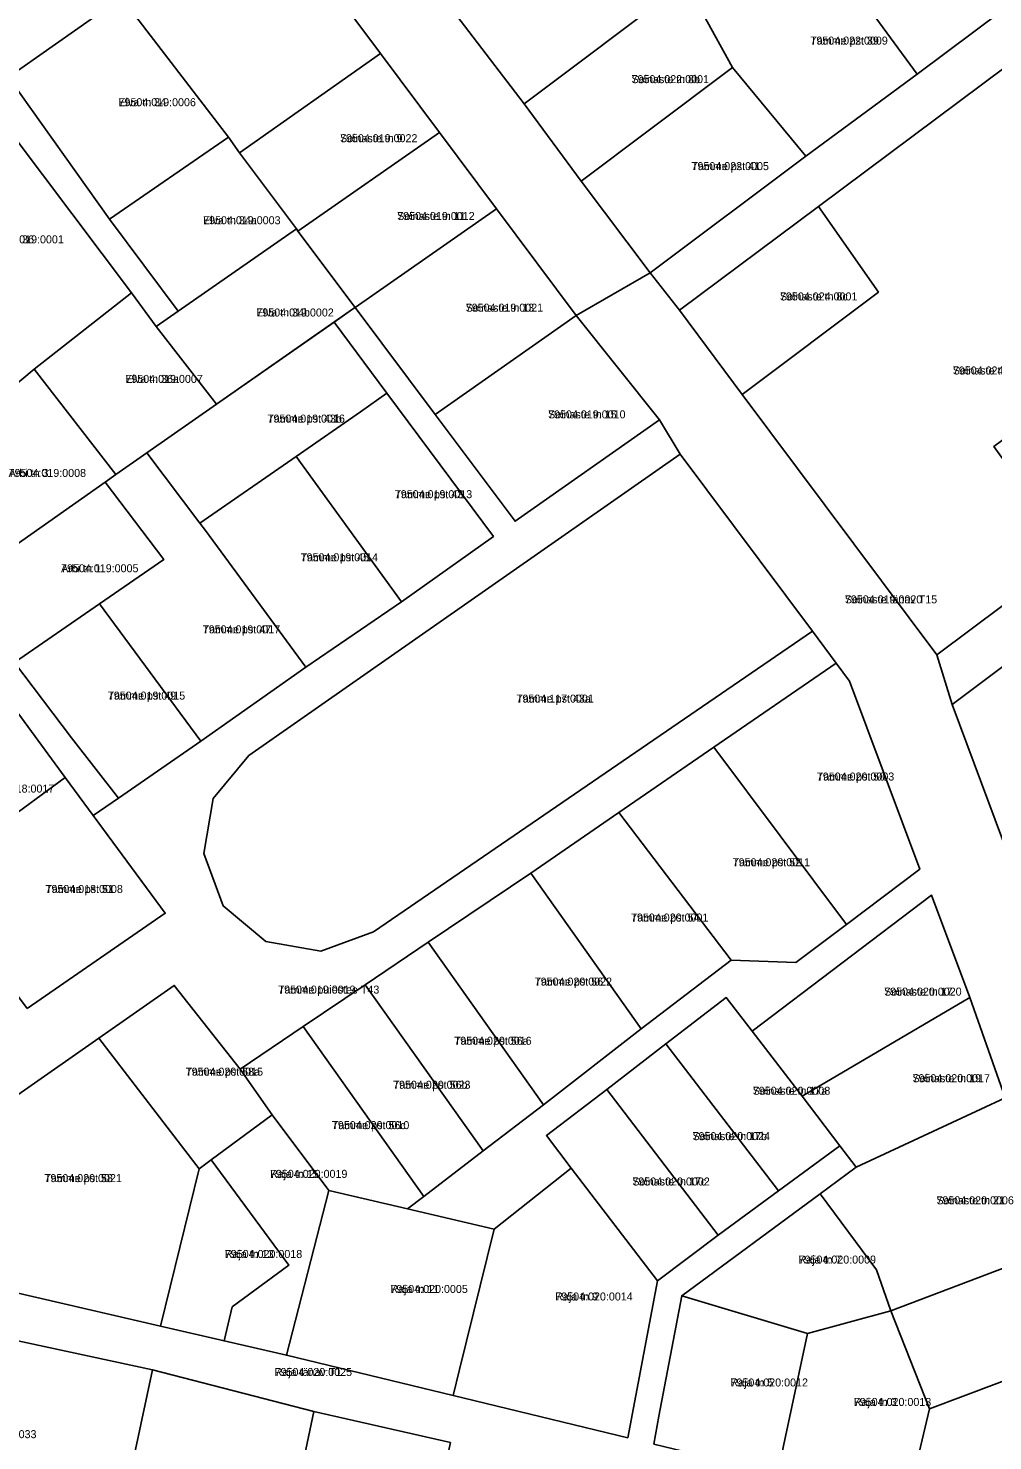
# Model space of a CAD drawing. Extents: x 643847 to 663718, y 6468443 to 6482775.
# Drawn here: x 657926.4 to 658107, y 6472032 to 6472296.7 of the extents above; entities that cross this region are included whole.
import ezdxf

# ---------------------------------------------------------------- set-up
doc = ezdxf.new("R2010")
doc.units = 0
for name, color, linetype in [('L_AADRESS', 7, 'Continuous'), ('PIIR', 7, 'Continuous'), ('TUNNUS', 7, 'Continuous')]:
    doc.layers.add(name, color=color, linetype=linetype)

msp = doc.modelspace()

# ---------------------------------------------------------------- linework, layer by layer
at = {"layer": 'PIIR'}
for points in [[(657898.03, 6472418.61), (657883.59, 6472437.84), (657895.64, 6472448.31), (657914.74, 6472422.38), (657928.08, 6472404.27), (657941.51, 6472386.22), (657954.95, 6472368.16), (657971.33, 6472346.15), (657977.32, 6472338.42), (657993.44, 6472316.73), (658004.21, 6472302.3), (658019.23, 6472282.55), (658029.94, 6472268.09), (658042.89, 6472250.88), (658028.98, 6472242.9), (658014.09, 6472262.87), (658003.39, 6472277.2), (657992.33, 6472292.03), (657970.47, 6472321.31), (657964.96, 6472328.73), (657952.1, 6472346.06), (657939.98, 6472362.39), (657920.22, 6472388.56), (657915.74, 6472393.98)], [(658135.44, 6472319.93), (658156.66, 6472335.84), (658161.33, 6472339.4), (658188.35, 6472359.53), (658192.7, 6472351.65), (658162.67, 6472329.22), (658144.86, 6472315.92), (658131.58, 6472306.05), (658118.46, 6472296.24), (658074.4, 6472263.34), (658048.35, 6472243.89), (658042.89, 6472250.88), (658072.03, 6472272.76), (658092.88, 6472288.13), (658114.34, 6472304.25)], [(658092.88, 6472288.13), (658073.56, 6472314.48), (658094.95, 6472330.78), (658114.34, 6472304.25)], [(658004.21, 6472302.3), (658017.03, 6472311.88), (658034.16, 6472324.7), (658038.06, 6472319.4), (658048.8, 6472304.81), (658019.23, 6472282.55)], [(657970.47, 6472321.31), (657992.33, 6472292.03), (657965.93, 6472273.39), (657963.86, 6472276.31), (657943.83, 6472302.52)], [(658072.03, 6472272.76), (658058.28, 6472289.41), (658052.88, 6472299.26), (658072.21, 6472313.49), (658073.56, 6472314.48), (658092.88, 6472288.13)], [(658019.23, 6472282.55), (658048.8, 6472304.81), (658052.88, 6472299.26), (658058.28, 6472289.41), (658042.72, 6472277.71), (658029.94, 6472268.09)], [(657943.83, 6472302.52), (657963.86, 6472276.31), (657941.58, 6472260.98), (657922.66, 6472287.6)], [(658096.55, 6472179.3), (658060.13, 6472228.1), (658085.61, 6472247.27), (658074.4, 6472263.34), (658118.46, 6472296.24), (658129.72, 6472280.2), (658139, 6472266.96), (658121.03, 6472253.66), (658133.15, 6472237.45), (658107.24, 6472218.32), (658121.79, 6472198.16)], [(657992.33, 6472292.03), (658003.39, 6472277.2), (657976.87, 6472258.73), (657976.59, 6472259.14), (657965.93, 6472273.39)], [(658042.89, 6472250.88), (658029.94, 6472268.09), (658042.72, 6472277.71), (658058.28, 6472289.41), (658072.03, 6472272.76)], [(657917.78, 6472284.21), (657945.7, 6472247.12), (657927.49, 6472232.86), (657920.45, 6472227), (657909.86, 6472241.24), (657891.33, 6472266.16)], [(658209.21, 6472252.47), (658187.94, 6472236.55), (658164.81, 6472219.24), (658149.97, 6472208.2), (658134.95, 6472196.81), (658119.9, 6472185.37), (658099.41, 6472169.96), (658096.55, 6472179.3), (658121.79, 6472198.16), (658182.38, 6472243.36), (658232.79, 6472281.08), (658237.08, 6472273.31)], [(658014.09, 6472262.87), (657987.57, 6472244.4), (657976.87, 6472258.73), (658003.39, 6472277.2)], [(657963.86, 6472276.31), (657965.93, 6472273.39), (657976.59, 6472259.14), (657954.44, 6472243.7), (657941.58, 6472260.98)], [(658074.4, 6472263.34), (658085.61, 6472247.27), (658060.13, 6472228.1), (658048.35, 6472243.89)], [(658028.98, 6472242.9), (658002.58, 6472224.35), (657987.57, 6472244.4), (658014.09, 6472262.87)], [(657954.44, 6472243.7), (657976.59, 6472259.14), (657976.87, 6472258.73), (657987.57, 6472244.4), (657987.08, 6472244.06), (657961.6, 6472226.29), (657950.34, 6472240.85)], [(657864.71, 6472247.24), (657872.07, 6472252.45), (657871.8, 6472248.9), (657888.57, 6472225.79), (657900.2, 6472210.14), (657913.39, 6472192.41), (657923.78, 6472177.85), (657934.47, 6472163.73), (657943.24, 6472152.43), (657938.51, 6472149.17), (657933.27, 6472156.3), (657924.38, 6472168.39), (657915.49, 6472180.47), (657906.61, 6472192.55), (657897.6, 6472204.8), (657876.79, 6472232.2)], [(657950.34, 6472240.85), (657961.6, 6472226.29), (657948.57, 6472217.13), (657942.77, 6472213.06), (657927.49, 6472232.86), (657945.7, 6472247.12)], [(658044.6, 6472223.32), (658017.57, 6472204.33), (658002.58, 6472224.35), (658028.98, 6472242.9)], [(657988.57, 6472224.83), (657976.55, 6472216.46), (657958.51, 6472203.98), (657948.57, 6472217.13), (657961.6, 6472226.29), (657983.64, 6472241.66), (657993.56, 6472228.31)], [(657900.2, 6472210.14), (657920.45, 6472227), (657927.49, 6472232.86), (657942.77, 6472213.06), (657940.79, 6472211.67), (657922.38, 6472198.74), (657913.39, 6472192.41)], [(657996.25, 6472189.25), (657976.55, 6472216.46), (657988.57, 6472224.83), (657993.56, 6472228.31), (658013.49, 6472201.47)], [(657958.71, 6472163.1), (657939.72, 6472188.85), (657951.77, 6472197.17), (657940.79, 6472211.67), (657942.77, 6472213.06), (657948.57, 6472217.13), (657958.51, 6472203.98), (657959.59, 6472202.56), (657978.37, 6472176.97)], [(657978.37, 6472176.97), (657959.59, 6472202.56), (657958.51, 6472203.98), (657976.55, 6472216.46), (657996.25, 6472189.25)], [(658048.5, 6472216.89), (658073.26, 6472183.7), (657991.01, 6472127.38), (657981.19, 6472123.76), (657970.88, 6472125.53), (657962.84, 6472132.22), (657959.22, 6472142.04), (657961, 6472152.35), (657967.69, 6472160.39)], [(657913.39, 6472192.41), (657922.38, 6472198.74), (657940.79, 6472211.67), (657951.77, 6472197.17), (657939.72, 6472188.85), (657923.78, 6472177.85)], [(657943.24, 6472152.43), (657934.47, 6472163.73), (657923.78, 6472177.85), (657939.72, 6472188.85), (657958.71, 6472163.1)], [(658119.9, 6472185.37), (658149.92, 6472144.03), (658114.38, 6472129.94), (658099.41, 6472169.96)], [(658080.2, 6472174.35), (658093.37, 6472139.09), (658079.67, 6472128.76), (658054.81, 6472161.97), (658077.72, 6472177.72)], [(657933.27, 6472156.3), (657909.1, 6472138.53), (657900.21, 6472150.62), (657924.38, 6472168.39)], [(658054.81, 6472161.97), (658079.67, 6472128.76), (658070.14, 6472121.59), (658058.06, 6472122.02), (658036.97, 6472149.71)], [(657926.17, 6472112.98), (657909.57, 6472135.15), (657909.1, 6472138.53), (657933.27, 6472156.3), (657952.01, 6472130.83)], [(658036.97, 6472149.71), (658058.06, 6472122.02), (658041.19, 6472109.19), (658020.48, 6472138.38)], [(658001.28, 6472125.4), (658020.48, 6472138.38), (658041.19, 6472109.19), (658022.86, 6472094.95)], [(658102.78, 6472115.07), (658071.32, 6472096.58), (658061.97, 6472108.74), (658095.6, 6472134.23)], [(658001.28, 6472125.4), (658022.86, 6472094.95), (658011.55, 6472086.28), (657989.47, 6472117.42)], [(657953.7, 6472117.3), (657966.05, 6472101.61), (657972.08, 6472093.08), (657960.63, 6472084.61), (657958.35, 6472082.91), (657939.59, 6472107.45)], [(657977.86, 6472109.59), (657989.47, 6472117.42), (658011.55, 6472086.28), (658000.44, 6472077.76)], [(658057.12, 6472115.04), (658061.97, 6472108.74), (658071.32, 6472096.58), (658078.38, 6472087.25), (658066.9, 6472078.8), (658045.82, 6472106.36)], [(658109.36, 6472096.21), (658104.82, 6472094.11), (658081.47, 6472083.26), (658078.38, 6472087.25), (658071.32, 6472096.58), (658102.78, 6472115.07)], [(657939.59, 6472107.45), (657958.35, 6472082.91), (657951.15, 6472053.43), (657904.76, 6472064.19), (657895.26, 6472076.4)], [(657977.86, 6472109.59), (658000.44, 6472077.76), (657997.41, 6472075.45), (657982.64, 6472078.88), (657972.08, 6472093.08), (657966.05, 6472101.61)], [(658034.72, 6472097.83), (658045.82, 6472106.36), (658066.9, 6472078.8), (658055.63, 6472070.49)], [(658034.72, 6472097.83), (658055.63, 6472070.49), (658044.22, 6472061.95), (658028.06, 6472083.05), (658023.42, 6472089.15)], [(658119.79, 6472068.36), (658115.12, 6472066.6), (658087.94, 6472056.34), (658085.28, 6472063.98), (658074.69, 6472078.27), (658081.47, 6472083.26), (658104.82, 6472094.11), (658109.36, 6472096.21)], [(657963.03, 6472050.68), (657964.57, 6472057.05), (657975.2, 6472064.9), (657960.63, 6472084.61), (657972.08, 6472093.08), (657982.64, 6472078.88), (657974.72, 6472047.98)], [(657951.15, 6472053.43), (657958.35, 6472082.91), (657960.63, 6472084.61), (657975.2, 6472064.9), (657964.57, 6472057.05), (657963.03, 6472050.68)], [(658005.95, 6472040.44), (658007.15, 6472045.3), (658013.65, 6472071.64), (658028.06, 6472083.05), (658044.22, 6472061.95), (658038.68, 6472032.51)], [(657974.72, 6472047.98), (657982.64, 6472078.88), (657997.41, 6472075.45), (658013.65, 6472071.64), (658007.15, 6472045.3), (658005.95, 6472040.44)], [(658074.69, 6472078.27), (658085.28, 6472063.98), (658087.94, 6472056.34), (658072.31, 6472052.08), (658048.78, 6472059.15)], [(658126.71, 6472049.81), (658095.19, 6472037.92), (658087.94, 6472056.34), (658115.12, 6472066.6), (658119.79, 6472068.36)], [(658043.53, 6472031.34), (658044.51, 6472036.55), (658048.78, 6472059.15), (658072.31, 6472052.08), (658067.87, 6472031.03), (658066.84, 6472025.69)], [(657949.65, 6472045.25), (657942.24, 6472010.71), (657942, 6472008.44), (657934.77, 6472010.33), (657907.04, 6472015.95), (657883.03, 6472020.81), (657878.51, 6472021.1), (657881.55, 6472045.97), (657897.69, 6472056.43)], [(658066.84, 6472025.69), (658067.87, 6472031.03), (658072.31, 6472052.08), (658087.94, 6472056.34), (658095.19, 6472037.92), (658091.01, 6472020.27)], [(658095.19, 6472037.92), (658126.71, 6472049.81), (658138.64, 6472017.87), (658129.48, 6472011.11), (658091.01, 6472020.27)], [(657979.87, 6472037.46), (657972.82, 6472003.89), (657942.24, 6472010.71), (657949.65, 6472045.25)], [(658005.46, 6472031.63), (657998.11, 6471998.01), (657990.61, 6471999.55), (657972.82, 6472003.89), (657979.87, 6472037.46)]]:
    msp.add_lwpolyline(points, close=True, dxfattribs=at)
for points in [[(657924.82, 6472300.62), (657944.86, 6472314.65), (657964.96, 6472328.73), (657970.47, 6472321.31), (657943.83, 6472302.52), (657922.66, 6472287.6), (657941.58, 6472260.98), (657954.44, 6472243.7), (657950.34, 6472240.85), (657945.7, 6472247.12), (657917.78, 6472284.21)], [(658109.36, 6472096.21), (658102.78, 6472115.07), (658095.6, 6472134.23), (658061.97, 6472108.74), (658057.12, 6472115.04), (658045.82, 6472106.36), (658034.72, 6472097.83), (658023.42, 6472089.15), (658028.06, 6472083.05), (658013.65, 6472071.64), (657997.41, 6472075.45), (658000.44, 6472077.76), (658011.55, 6472086.28), (658022.86, 6472094.95), (658041.19, 6472109.19), (658058.06, 6472122.02), (658070.14, 6472121.59), (658079.67, 6472128.76), (658093.37, 6472139.09), (658080.2, 6472174.35), (658077.72, 6472177.72), (658073.26, 6472183.7), (658048.5, 6472216.89), (658044.6, 6472223.32), (658028.98, 6472242.9), (658042.89, 6472250.88), (658048.35, 6472243.89), (658060.13, 6472228.1), (658096.55, 6472179.3), (658099.41, 6472169.96), (658114.38, 6472129.94)], [(657926.17, 6472112.98), (657952.01, 6472130.83), (657938.51, 6472149.17), (657943.24, 6472152.43), (657958.71, 6472163.1), (657978.37, 6472176.97), (657996.25, 6472189.25), (658013.49, 6472201.47), (657993.56, 6472228.31), (657983.64, 6472241.66), (657987.08, 6472244.06), (657987.57, 6472244.4), (658002.58, 6472224.35), (658017.57, 6472204.33), (658044.6, 6472223.32), (658048.5, 6472216.89), (657967.69, 6472160.39), (657961, 6472152.35), (657959.22, 6472142.04), (657962.84, 6472132.22), (657970.88, 6472125.53), (657981.19, 6472123.76), (657991.01, 6472127.38), (658073.26, 6472183.7), (658077.72, 6472177.72), (658054.81, 6472161.97), (658036.97, 6472149.71), (658020.48, 6472138.38), (658001.28, 6472125.4), (657989.47, 6472117.42), (657977.86, 6472109.59), (657966.05, 6472101.61), (657953.7, 6472117.3), (657939.59, 6472107.45), (657895.26, 6472076.4)], [(658005.46, 6472031.63), (657979.87, 6472037.46), (657949.65, 6472045.25), (657897.69, 6472056.43), (657904.76, 6472064.19), (657951.15, 6472053.43), (657963.03, 6472050.68), (657974.72, 6472047.98), (658005.95, 6472040.44), (658038.68, 6472032.51), (658044.22, 6472061.95), (658055.63, 6472070.49), (658066.9, 6472078.8), (658078.38, 6472087.25), (658081.47, 6472083.26), (658074.69, 6472078.27), (658048.78, 6472059.15), (658044.51, 6472036.55), (658043.53, 6472031.34)]]:
    msp.add_lwpolyline(points, dxfattribs=at)

# ---------------------------------------------------------------- texts
at = {"layer": 'L_AADRESS'}
for s, p in [('Tamme pst 39', (658072.88, 6472293.68)), ('Soinaste tn 8b', (658039.38, 6472286.45)), ('Elva tn 34', (657943.26, 6472282.13)), ('Soinaste tn 9', (657984.76, 6472275.38)), ('Tamme pst 41', (658050.61, 6472270.15)), ('Elva tn 34a', (657959.12, 6472260)), ('Soinaste tn 11', (657995.48, 6472260.8)), ('Elva tn 36', (657918.52, 6472256.42)), ('Soinaste tn 13', (658008.31, 6472243.61)), ('Soinaste tn 8c', (658067.18, 6472245.72)), ('Elva tn 34b', (657969.09, 6472242.71)), ('Elva tn 36a', (657944.55, 6472230.26)), ('Soinaste tn 8a', (658099.57, 6472231.84)), ('Tamme pst 43b', (657971.17, 6472222.82)), ('Soinaste tn 15', (658023.75, 6472223.61)), ('Arbi tn 3', (657922.68, 6472212.63)), ('Tamme pst 43', (657995.02, 6472208.65)), ('Tamme pst 45', (657977.38, 6472196.82)), ('Arbi tn 1', (657932.5, 6472194.76)), ('Soinaste tänav T15', (658079.34, 6472188.93)), ('Tamme pst 47', (657959.04, 6472183.31)), ('Tamme pst 49', (657941.25, 6472170.89)), ('Tamme pst 43a', (658017.81, 6472170.33)), ('Tamme pst 50', (658074.09, 6472155.72)), ('Tamme pst 52', (658058.32, 6472139.65)), ('Tamme pst 51', (657929.58, 6472134.64)), ('Tamme pst 54', (658039.27, 6472129.29)), ('Tamme pst 56', (658021.23, 6472117.28)), ('Tamme puiestee T43', (657973.17, 6472115.78)), ('Soinaste tn 17', (658086.71, 6472115.4)), ('Tamme pst 56a', (658006.16, 6472106.19)), ('Tamme pst 58a', (657955.84, 6472100.39)), ('Tamme pst 56b', (657994.7, 6472097.94)), ('Soinaste tn 19', (658092.02, 6472099.17)), ('Soinaste tn 17a', (658062.1, 6472096.82)), ('Tamme pst 56c', (657983.24, 6472090.37)), ('Soinaste tn 17b', (658050.81, 6472088.31)), ('Tamme pst 58', (657929.39, 6472080.44)), ('Raja tn 15', (657971.64, 6472081.24)), ('Soinaste tn 17c', (658039.53, 6472079.81)), ('Soinaste tn 21', (658096.5, 6472076.28)), ('Raja tn 13', (657963.18, 6472066.22)), ('Raja tn 7', (658070.67, 6472065.17)), ('Raja tn 11', (657994.2, 6472059.66)), ('Raja tn 9', (658025.09, 6472058.25)), ('Raja tänav T1', (657972.51, 6472044.09)), ('Raja tn 5', (658057.92, 6472042.13)), ('Raja tn 3', (658081.02, 6472038.48))]:
    msp.add_text(s, height=1.5, dxfattribs=at).set_placement(p)
at = {"layer": 'TUNNUS'}
for s, p in [('79504:022:0009', (658072.88, 6472293.68)), ('79504:022:0001', (658039.38, 6472286.45)), ('79504:019:0006', (657943.26, 6472282.13)), ('79504:019:0022', (657984.76, 6472275.38)), ('79504:022:0005', (658050.61, 6472270.15)), ('79504:019:0003', (657959.12, 6472260)), ('79504:019:0012', (657995.48, 6472260.8)), ('79504:019:0001', (657918.52, 6472256.42)), ('79504:019:0021', (658008.31, 6472243.61)), ('79504:024:0001', (658067.18, 6472245.72)), ('79504:019:0002', (657969.09, 6472242.71)), ('79504:019:0007', (657944.55, 6472230.26)), ('79504:024:0007', (658099.57, 6472231.84)), ('79504:019:0016', (657971.17, 6472222.82)), ('79504:019:0010', (658023.75, 6472223.61)), ('79504:019:0008', (657922.68, 6472212.63)), ('79504:019:0013', (657995.02, 6472208.65)), ('79504:019:0014', (657977.38, 6472196.82)), ('79504:019:0005', (657932.5, 6472194.76)), ('79504:019:0020', (658079.34, 6472188.93)), ('79504:019:0017', (657959.04, 6472183.31)), ('79504:019:0015', (657941.25, 6472170.89)), ('79504:117:0001', (658017.81, 6472170.33)), ('79504:018:0017', (657916.74, 6472153.46)), ('79504:020:0003', (658074.09, 6472155.72)), ('79504:020:0011', (658058.32, 6472139.65)), ('79504:018:0008', (657929.58, 6472134.64)), ('79504:020:0001', (658039.27, 6472129.29)), ('79504:020:0022', (658021.23, 6472117.28)), ('79504:019:0019', (657973.17, 6472115.78)), ('79504:020:0020', (658086.71, 6472115.4)), ('79504:020:0016', (658006.16, 6472106.19)), ('79504:020:0015', (657955.84, 6472100.39)), ('79504:020:0023', (657994.7, 6472097.94)), ('79504:020:0017', (658092.02, 6472099.17)), ('79504:020:0008', (658062.1, 6472096.82)), ('79504:020:0010', (657983.24, 6472090.37)), ('79504:020:0024', (658050.81, 6472088.31)), ('79504:020:0021', (657929.39, 6472080.44)), ('79504:020:0019', (657971.64, 6472081.24)), ('79504:020:0002', (658039.53, 6472079.81)), ('79504:020:0006', (658096.5, 6472076.28)), ('79504:020:0018', (657963.18, 6472066.22)), ('79504:020:0009', (658070.67, 6472065.17)), ('79504:020:0005', (657994.2, 6472059.66)), ('79504:020:0014', (658025.09, 6472058.25)), ('79504:020:0025', (657972.51, 6472044.09)), ('79504:020:0012', (658057.92, 6472042.13)), ('79504:020:0013', (658081.02, 6472038.48)), ('79504:058:0033', (657913.4, 6472032.44))]:
    msp.add_text(s, height=1.5, dxfattribs=at).set_placement(p)

doc.saveas('drawing.dxf')
